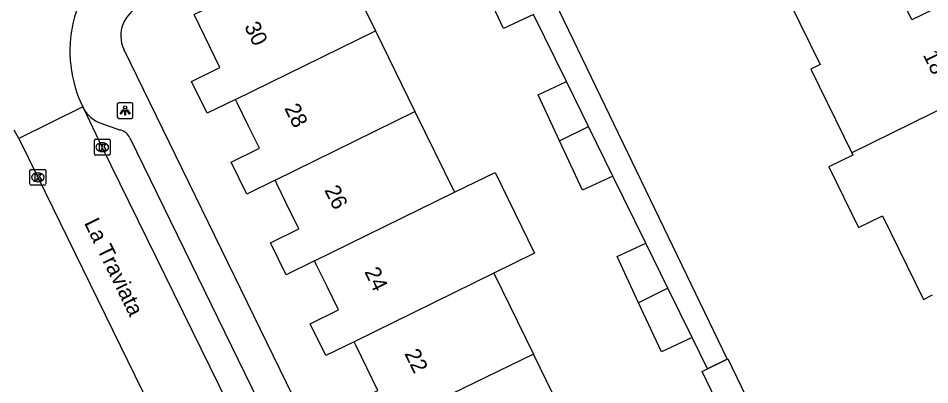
# Model space of a CAD drawing. Extents: x 160457 to 162082, y 388340 to 389736.
# Drawn here: x 161122.3 to 161180.1, y 388909.1 to 388932.3 of the extents above; entities that cross this region are included whole.
import ezdxf

# ---------------------------------------------------------------- set-up
doc = ezdxf.new("R2010")
doc.units = 0
for name, color, linetype in [('IMGEO_Kolk', 7, 'Continuous'), ('IMGEO_Lichtpunt', 7, 'Continuous'), ('IMGEO_Openbare_ruimte_label', 7, 'Continuous'), ('IMGEO_Pand', 7, 'Continuous'), ('IMGEO_Pand_nummerreeks', 7, 'Continuous'), ('IMGEO_Rijbaan_lokaal_open', 7, 'Continuous'), ('IMGEO_Voetpad_open', 7, 'Continuous')]:
    doc.layers.add(name, color=color, linetype=linetype)

msp = doc.modelspace()

# ---------------------------------------------------------------- linework, layer by layer
at = {"layer": 'IMGEO_Kolk'}
for p, q in [((161127.12, 388923.72), (161127.12, 388924.572)), ((161127.195, 388924.646), (161128.047, 388924.646)), ((161128.121, 388924.572), (161128.121, 388923.72)), ((161127.608, 388924.426), (161127.633, 388924.426)), ((161128.047, 388923.646), (161127.195, 388923.646)), ((161127.631, 388923.866), (161127.606, 388923.866)), ((161123.033, 388921.811), (161123.033, 388922.663)), ((161123.108, 388922.737), (161123.96, 388922.737)), ((161123.521, 388922.517), (161123.546, 388922.517)), ((161124.034, 388922.663), (161124.034, 388921.811)), ((161123.96, 388921.737), (161123.108, 388921.737)), ((161123.544, 388921.957), (161123.519, 388921.957))]:
    msp.add_line(p, q, dxfattribs=at)
for points in [[(161127.12, 388923.72), (161127.12, 388924.572)], [(161127.195, 388924.646), (161128.047, 388924.646)], [(161128.121, 388924.572), (161128.121, 388923.72)], [(161127.441, 388924.346), (161127.564, 388924.346), (161127.564, 388924.195), (161127.694, 388924.346), (161127.858, 388924.346), (161127.712, 388924.195), (161127.865, 388923.946), (161127.713, 388923.946), (161127.628, 388924.11), (161127.564, 388924.043), (161127.564, 388923.946), (161127.441, 388923.946), (161127.441, 388924.346)], [(161128.047, 388923.646), (161127.195, 388923.646)], [(161123.033, 388921.811), (161123.033, 388922.663)], [(161123.108, 388922.737), (161123.96, 388922.737)], [(161123.354, 388922.437), (161123.477, 388922.437), (161123.477, 388922.286), (161123.607, 388922.437), (161123.771, 388922.437), (161123.625, 388922.286), (161123.778, 388922.037), (161123.626, 388922.037), (161123.541, 388922.201), (161123.477, 388922.134), (161123.477, 388922.037), (161123.354, 388922.037), (161123.354, 388922.437)], [(161124.034, 388922.663), (161124.034, 388921.811)], [(161123.96, 388921.737), (161123.108, 388921.737)]]:
    msp.add_lwpolyline(points, dxfattribs=at)
for centre, start, end in [((161127.197, 388924.57), 91.55205, 178.44795), ((161127.197, 388924.57), 91.55205, 178.44795), ((161128.045, 388924.57), 1.55205, 88.44795), ((161128.045, 388924.57), 1.55205, 88.44795), ((161127.197, 388923.722), 181.55205, 268.44795), ((161127.197, 388923.722), 181.55205, 268.44795), ((161128.045, 388923.722), 271.55205, 358.44795), ((161128.045, 388923.722), 271.55205, 358.44795), ((161123.11, 388922.661), 91.55205, 178.44795), ((161123.11, 388922.661), 91.55205, 178.44795), ((161123.958, 388922.661), 1.55205, 88.44795), ((161123.958, 388922.661), 1.55205, 88.44795), ((161123.11, 388921.813), 181.55205, 268.44795), ((161123.11, 388921.813), 181.55205, 268.44795), ((161123.958, 388921.813), 271.55205, 358.44795), ((161123.958, 388921.813), 271.55205, 358.44795)]:
    msp.add_arc(centre, 0.0765, start, end, dxfattribs=at)
for centre, major_axis, ratio, start_param, end_param in [((161127.607, 388924.146), (-0.387, 0.002), 0.722429, 4.712389, 7.853982), ((161127.632, 388924.146), (-0.39, 0.002), 0.717154, 1.570796, 4.712389), ((161123.52, 388922.237), (-0.387, 0.002), 0.722429, 4.712389, 7.853982), ((161123.545, 388922.237), (-0.39, 0.002), 0.717154, 1.570796, 4.712389)]:
    msp.add_ellipse(centre, major_axis=major_axis, ratio=ratio, start_param=start_param, end_param=end_param, dxfattribs=at)
at = {"layer": 'IMGEO_Lichtpunt'}
for p, q in [((161128.571, 388926.875), (161128.571, 388926.068)), ((161128.571, 388926.875), (161128.571, 388926.068)), ((161129.473, 388926.97), (161128.665, 388926.97)), ((161129.473, 388926.97), (161128.665, 388926.97)), ((161129.567, 388926.068), (161129.567, 388926.875)), ((161129.567, 388926.068), (161129.567, 388926.875)), ((161128.665, 388925.974), (161129.473, 388925.974)), ((161128.665, 388925.974), (161129.473, 388925.974))]:
    msp.add_line(p, q, dxfattribs=at)
for points in [[(161128.945, 388926.539), (161128.984, 388926.511), (161128.796, 388926.249), (161128.758, 388926.276), (161128.945, 388926.539)], [(161129.047, 388926.491), (161129.094, 388926.491), (161129.094, 388926.169), (161129.047, 388926.169), (161129.047, 388926.491)], [(161129.157, 388926.511), (161129.195, 388926.538), (161129.382, 388926.276), (161129.343, 388926.248), (161129.157, 388926.511)]]:
    msp.add_lwpolyline(points, dxfattribs=at)
msp.add_circle((161129.07, 388926.673), 0.0994, dxfattribs=at)
for centre, start, end in [((161128.665, 388926.875), 90, 180), ((161128.665, 388926.875), 90, 180), ((161129.473, 388926.875), 0, 90), ((161129.473, 388926.875), 0, 90), ((161128.665, 388926.068), 180, 270), ((161128.665, 388926.068), 180, 270), ((161129.473, 388926.068), 270, 0), ((161129.473, 388926.068), 270, 360)]:
    msp.add_arc(centre, 0.0946, start, end, dxfattribs=at)
at = {"layer": 'IMGEO_Pand'}
for points in [[(161136.075, 388927.177), (161134.279, 388926.296), (161133.289, 388928.317), (161135.085, 388929.193), (161133.443, 388932.561), (161142.325, 388936.927), (161144.961, 388931.533)], [(161181.602, 388926.929), (161184.216, 388928.207), (161181.627, 388933.508), (161179.012, 388932.231), (161177.945, 388934.415), (161177.133, 388936.077), (161177.059, 388936.228)], [(161154.998, 388932.556), (161153.08, 388931.665), (161151.626, 388934.8)], [(161171.229, 388933.373), (161171.282, 388933.265), (161171.897, 388932.007), (161173.178, 388929.385), (161172.595, 388929.1), (161175.188, 388923.792)], [(161136.075, 388927.177), (161144.961, 388931.533)], [(161144.961, 388931.533), (161147.467, 388926.408)], [(161156.637, 388924.549), (161155.283, 388927.467), (161157.087, 388928.304)], [(161158.486, 388925.455), (161157.087, 388928.304)], [(161138.584, 388922.056), (161136.787, 388921.176), (161135.797, 388923.197), (161137.594, 388924.077), (161136.889, 388925.514), (161136.185, 388926.952), (161136.075, 388927.177)], [(161181.602, 388926.929), (161175.188, 388923.792)], [(161138.584, 388922.056), (161147.467, 388926.408)], [(161147.467, 388926.408), (161149.971, 388921.285)], [(161156.637, 388924.549), (161158.486, 388925.455)], [(161160.028, 388922.317), (161158.486, 388925.455)], [(161160.028, 388922.317), (161158.09, 388921.417), (161156.637, 388924.549)], [(161175.188, 388923.792), (161175.263, 388923.639), (161173.742, 388922.896), (161175.621, 388919.051), (161177.141, 388919.794), (161179.735, 388914.486), (161180.319, 388914.771)], [(161149.971, 388921.285), (161152.551, 388922.548), (161155.055, 388917.425), (161152.476, 388916.16)], [(161141.092, 388916.937), (161139.295, 388916.057), (161138.305, 388918.078), (161140.102, 388918.958), (161139.277, 388920.643), (161138.694, 388921.832), (161138.584, 388922.056)], [(161141.092, 388916.937), (161149.971, 388921.285)], [(161161.655, 388914.283), (161160.297, 388917.209), (161162.121, 388918.055)], [(161163.525, 388915.196), (161162.121, 388918.055)], [(161143.603, 388911.809), (161141.808, 388910.929), (161140.818, 388912.949), (161142.614, 388913.829), (161141.908, 388915.271), (161141.202, 388916.712), (161141.092, 388916.937)], [(161152.476, 388916.16), (161143.603, 388911.809)], [(161152.476, 388916.16), (161154.985, 388911.027)], [(161163.525, 388915.196), (161161.655, 388914.283)], [(161165.062, 388912.068), (161163.525, 388915.196)], [(161165.062, 388912.068), (161163.104, 388911.159), (161161.655, 388914.283)], [(161146.11, 388906.694), (161144.312, 388905.817), (161143.322, 388907.839), (161145.118, 388908.719), (161144.416, 388910.152), (161143.714, 388911.584), (161143.603, 388911.809)], [(161154.985, 388911.027), (161146.11, 388906.694)], [(161157.489, 388905.903), (161154.985, 388911.027)], [(161167.325, 388910.713), (161168.731, 388907.773), (161167.108, 388906.98), (161165.689, 388909.924), (161167.325, 388910.713)]]:
    msp.add_lwpolyline(points, dxfattribs=at)
at = {"layer": 'IMGEO_Rijbaan_lokaal_open'}
for points in [[(161126.141, 388927.262), (161126.396, 388926.704)], [(161126.396, 388926.704), (161122.319, 388924.702)], [(161126.448, 388926.596), (161126.396, 388926.704)], [(161144.137, 388890.382), (161142.635, 388893.517), (161135.613, 388907.867), (161127.62, 388924.146), (161126.448, 388926.596)], [(161122.319, 388924.702), (161122.034, 388925.231)], [(161122.319, 388924.702), (161123.535, 388922.237), (161131.589, 388905.782), (161136.483, 388895.754), (161136.795, 388895.059)]]:
    msp.add_lwpolyline(points, dxfattribs=at)
msp.add_arc((161133.584, 388930.243), 8.018, 121.95822, 201.83019, dxfattribs=at)
at = {"layer": 'IMGEO_Voetpad_open'}
for points in [[(161156.334, 388933.365), (161167.275, 388910.691), (161166.033, 388910.091), (161165.062, 388912.068)], [(161157.087, 388928.304), (161154.998, 388932.556)], [(161143.445, 388879.77), (161164.471, 388890.046), (161160.756, 388897.646), (161147.994, 388891.42), (161128.982, 388930.355)], [(161127.534, 388925.675), (161128.784, 388925.236)], [(161129.378, 388924.747), (161144.412, 388893.938), (161144.523, 388893.135), (161144.059, 388891.929)], [(161162.121, 388918.055), (161160.028, 388922.317)]]:
    msp.add_lwpolyline(points, dxfattribs=at)
for centre, radius, start, end in [((161130.825, 388931.21), 2.031, 111.47456, 204.88663), ((161128.116, 388927.462), 1.879, 207.43816, 251.96153), ((161128.464, 388924.243), 1.044, 28.90663, 72.16874)]:
    msp.add_arc(centre, radius, start, end, dxfattribs=at)

# ---------------------------------------------------------------- texts
at = {"layer": 'IMGEO_Openbare_ruimte_label'}
msp.add_text('La Traviata', height=1, rotation=296.05235, dxfattribs=at).set_placement((161126.448, 388919.344))
at = {"layer": 'IMGEO_Pand_nummerreeks'}
for s, rotation, p in [('30', 296.09229, (161136.614, 388931.814)), ('18', 296.03499, (161179.69, 388929.999)), ('28', 296.09229, (161139.156, 388926.623)), ('26', 296.09229, (161141.697, 388921.436)), ('24', 296.09229, (161144.239, 388916.246)), ('22', 296.09229, (161146.78, 388911.058))]:
    msp.add_text(s, height=1, rotation=rotation, dxfattribs=at).set_placement(p)

doc.saveas('drawing.dxf')
